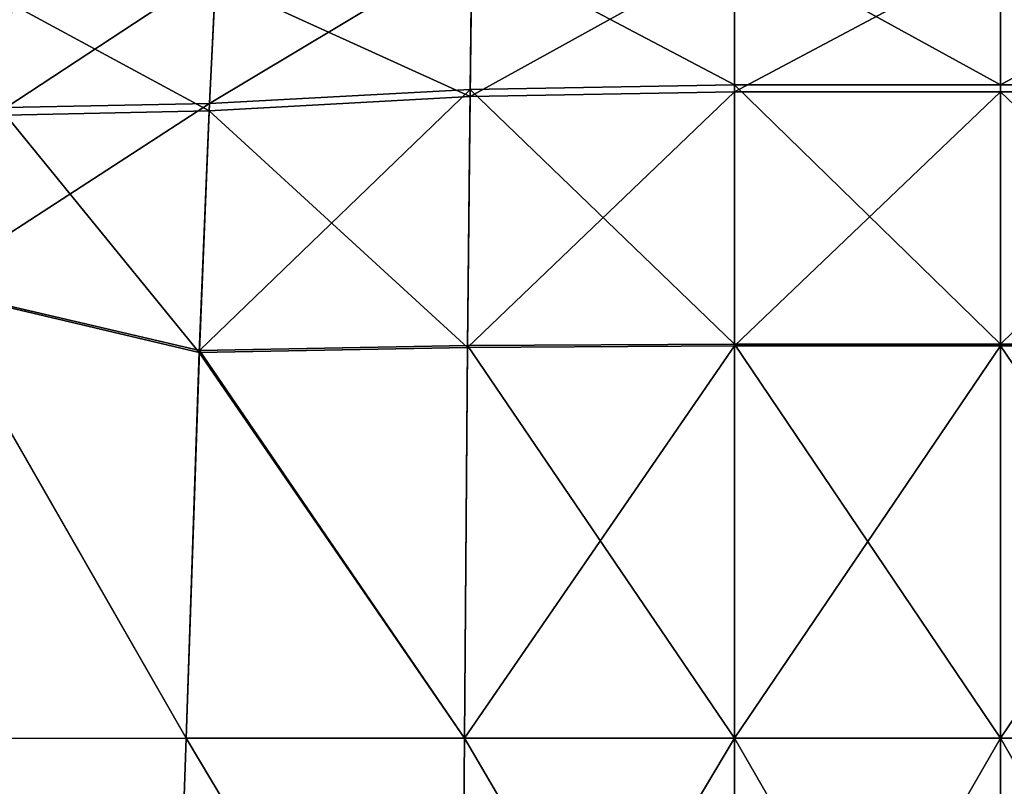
# Model space of a CAD drawing. Header units: millimetres. Extents: x 2387 to 13955, y -4964 to 364.
# Tile 528 of 656: x 6423 to 6661, y -3082 to -2897. Entities that reach past the tile are written whole.
import ezdxf

# ---------------------------------------------------------------- set-up
doc = ezdxf.new("R2010")
doc.units = ezdxf.units.MM
doc.header["$MEASUREMENT"] = 0
doc.layers.add('Predefinito', color=7, linetype='Continuous', true_color=0x000000)

msp = doc.modelspace()

# ---------------------------------------------------------------- linework, layer by layer
at = {"layer": 'Predefinito'}
for points in [[(6531.91, -2879.18, 293.5), (6595.43, -2877.34, 293.5), (6595.43, -2912.66, 293.4)], [(6659.79, -2912.66, 293.4), (6595.43, -2912.66, 293.4), (6595.43, -2877.34, 293.5)], [(6595.43, -2877.34, 293.5), (6659.79, -2877.34, 293.5), (6659.79, -2912.66, 293.4)], [(6724.15, -2877.34, 293.5), (6724.15, -2912.66, 293.4), (6659.79, -2912.66, 293.4)], [(6659.79, -2912.66, 293.4), (6659.79, -2877.34, 293.5), (6724.15, -2877.34, 293.5)], [(6468.46, -2917.23, 293.4), (6470.05, -2884.69, 293.5), (6531.91, -2879.18, 293.5)], [(6531.91, -2879.18, 293.5), (6531.51, -2913.8, 293.4), (6468.46, -2917.23, 293.4)], [(6531.49, -2915.53, 441.97), (6595.43, -2914.38, 441.97), (6595.43, -2880.12, 437.35)], [(6595.43, -2880.12, 437.35), (6531.87, -2881.95, 437.35), (6531.49, -2915.53, 441.97)], [(6595.43, -2912.66, 293.4), (6531.51, -2913.8, 293.4), (6531.91, -2879.18, 293.5)], [(6595.43, -2914.38, 441.97), (6659.79, -2914.38, 441.97), (6659.79, -2880.12, 437.35)], [(6659.79, -2880.12, 437.35), (6595.43, -2880.12, 437.35), (6595.43, -2914.38, 441.97)], [(6724.15, -2914.38, 441.97), (6724.15, -2880.12, 437.35), (6659.79, -2880.12, 437.35)], [(6659.79, -2880.12, 437.35), (6659.79, -2914.38, 441.97), (6724.15, -2914.38, 441.97)], [(6531.49, -2915.53, 441.97), (6531.87, -2881.95, 437.35), (6469.9, -2887.46, 437.35)], [(6470.05, -2884.69, 293.5), (6468.46, -2917.23, 293.4), (6419.28, -2918.16, 293.4)], [(6419.28, -2918.16, 293.4), (6420.81, -2890.42, 293.5), (6470.05, -2884.69, 293.5)], [(6468.37, -2918.95, 441.97), (6469.9, -2887.46, 437.35), (6420.7, -2893.21, 437.24)], [(6469.9, -2887.46, 437.35), (6468.37, -2918.95, 441.97), (6531.49, -2915.53, 441.97)], [(6420.7, -2893.21, 437.24), (6419.23, -2920, 441.54), (6468.37, -2918.95, 441.97)], [(6466.01, -2976.97, 293.4), (6468.46, -2917.23, 293.4), (6531.51, -2913.8, 293.4)], [(6531.51, -2913.8, 293.4), (6530.9, -2975.78, 293.4), (6466.01, -2976.97, 293.4)], [(6595.43, -2914.38, 441.97), (6531.49, -2915.53, 441.97), (6530.89, -2976.21, 447.23)], [(6530.89, -2976.21, 447.23), (6595.43, -2975.81, 447.23), (6595.43, -2914.38, 441.97)], [(6595.43, -2975.38, 293.4), (6530.9, -2975.78, 293.4), (6531.51, -2913.8, 293.4)], [(6531.51, -2913.8, 293.4), (6595.43, -2912.66, 293.4), (6595.43, -2975.38, 293.4)], [(6595.43, -2912.66, 293.4), (6659.79, -2912.66, 293.4), (6659.79, -2975.38, 293.4)], [(6659.79, -2975.38, 293.4), (6595.43, -2975.38, 293.4), (6595.43, -2912.66, 293.4)], [(6659.79, -2914.38, 441.97), (6595.43, -2914.38, 441.97), (6595.43, -2975.81, 447.23)], [(6595.43, -2975.81, 447.23), (6659.79, -2975.81, 447.23), (6659.79, -2914.38, 441.97)], [(6724.15, -2912.66, 293.4), (6724.15, -2975.38, 293.4), (6659.79, -2975.38, 293.4)], [(6659.79, -2975.38, 293.4), (6659.79, -2912.66, 293.4), (6724.15, -2912.66, 293.4)], [(6724.15, -2975.81, 447.23), (6724.15, -2914.38, 441.97), (6659.79, -2914.38, 441.97)], [(6659.79, -2914.38, 441.97), (6659.79, -2975.81, 447.23), (6724.15, -2975.81, 447.23)], [(6530.89, -2976.21, 447.23), (6531.49, -2915.53, 441.97), (6468.37, -2918.95, 441.97)], [(6468.46, -2917.23, 293.4), (6466.01, -2976.97, 293.4), (6400.11, -2961.57, 293.4)], [(6400.11, -2961.57, 293.4), (6419.28, -2918.16, 293.4), (6468.46, -2917.23, 293.4)], [(6465.99, -2977.4, 447.23), (6468.37, -2918.95, 441.97), (6419.23, -2920, 441.54)], [(6468.37, -2918.95, 441.97), (6465.99, -2977.4, 447.23), (6530.89, -2976.21, 447.23)], [(6419.23, -2920, 441.54), (6400.44, -2961.95, 445.69), (6465.99, -2977.4, 447.23)], [(6462.8, -3070.71, 293.4), (6404.4, -3070.81, 293.4), (6400.11, -2961.57, 293.4)], [(6400.11, -2961.57, 293.4), (6466.01, -2976.97, 293.4), (6462.8, -3070.71, 293.4)], [(6462.8, -3070.71, 452.75), (6465.99, -2977.4, 447.23), (6400.44, -2961.95, 445.69)], [(6400.44, -2961.95, 445.69), (6404.82, -3070.77, 450.76), (6462.8, -3070.71, 452.75)], [(6530.1, -3070.69, 452.75), (6530.89, -2976.21, 447.23), (6465.99, -2977.4, 447.23)], [(6466.01, -2976.97, 293.4), (6530.9, -2975.78, 293.4), (6530.1, -3070.69, 293.4)], [(6595.43, -3070.68, 293.4), (6530.1, -3070.69, 293.4), (6530.9, -2975.78, 293.4)], [(6530.1, -3070.69, 452.75), (6595.43, -3070.68, 452.75), (6595.43, -2975.81, 447.23)], [(6595.43, -2975.81, 447.23), (6530.89, -2976.21, 447.23), (6530.1, -3070.69, 452.75)], [(6530.9, -2975.78, 293.4), (6595.43, -2975.38, 293.4), (6595.43, -3070.68, 293.4)], [(6659.79, -3070.68, 293.4), (6595.43, -3070.68, 293.4), (6595.43, -2975.38, 293.4)], [(6595.43, -2975.38, 293.4), (6659.79, -2975.38, 293.4), (6659.79, -3070.68, 293.4)], [(6595.43, -3070.68, 452.75), (6659.79, -3070.68, 452.75), (6659.79, -2975.81, 447.23)], [(6659.79, -2975.81, 447.23), (6595.43, -2975.81, 447.23), (6595.43, -3070.68, 452.75)], [(6724.15, -2975.38, 293.4), (6724.15, -3070.68, 293.4), (6659.79, -3070.68, 293.4)], [(6659.79, -3070.68, 293.4), (6659.79, -2975.38, 293.4), (6724.15, -2975.38, 293.4)], [(6724.15, -3070.68, 452.75), (6724.15, -2975.81, 447.23), (6659.79, -2975.81, 447.23)], [(6659.79, -2975.81, 447.23), (6659.79, -3070.68, 452.75), (6724.15, -3070.68, 452.75)], [(6530.1, -3070.69, 293.4), (6462.8, -3070.71, 293.4), (6466.01, -2976.97, 293.4)], [(6465.99, -2977.4, 447.23), (6462.8, -3070.71, 452.75), (6530.1, -3070.69, 452.75)], [(6459.06, -3180.7, 293.4), (6398.71, -3179.86, 293.4), (6404.4, -3070.81, 293.4)], [(6404.82, -3070.77, 450.76), (6399.13, -3179.78, 453.23), (6459.06, -3180.7, 455.57)], [(6404.4, -3070.81, 293.4), (6462.8, -3070.71, 293.4), (6459.06, -3180.7, 293.4)], [(6459.06, -3180.7, 455.57), (6462.8, -3070.71, 452.75), (6404.82, -3070.77, 450.76)], [(6462.8, -3070.71, 452.75), (6459.06, -3180.7, 455.57), (6529.16, -3181.87, 455.57)], [(6529.16, -3181.87, 293.4), (6459.06, -3180.7, 293.4), (6462.8, -3070.71, 293.4)], [(6529.16, -3181.87, 455.57), (6530.1, -3070.69, 452.75), (6462.8, -3070.71, 452.75)], [(6462.8, -3070.71, 293.4), (6530.1, -3070.69, 293.4), (6529.16, -3181.87, 293.4)], [(6595.43, -3070.68, 452.75), (6530.1, -3070.69, 452.75), (6529.16, -3181.87, 455.57)], [(6529.16, -3181.87, 455.57), (6595.43, -3182.26, 455.57), (6595.43, -3070.68, 452.75)], [(6595.43, -3182.26, 293.4), (6529.16, -3181.87, 293.4), (6530.1, -3070.69, 293.4)], [(6530.1, -3070.69, 293.4), (6595.43, -3070.68, 293.4), (6595.43, -3182.26, 293.4)], [(6595.43, -3070.68, 293.4), (6659.79, -3070.68, 293.4), (6659.79, -3182.26, 293.4)], [(6659.79, -3182.26, 293.4), (6595.43, -3182.26, 293.4), (6595.43, -3070.68, 293.4)], [(6659.79, -3070.68, 452.75), (6595.43, -3070.68, 452.75), (6595.43, -3182.26, 455.57)], [(6595.43, -3182.26, 455.57), (6659.79, -3182.26, 455.57), (6659.79, -3070.68, 452.75)], [(6724.15, -3070.68, 293.4), (6724.15, -3182.26, 293.4), (6659.79, -3182.26, 293.4)], [(6659.79, -3182.26, 293.4), (6659.79, -3070.68, 293.4), (6724.15, -3070.68, 293.4)], [(6724.15, -3182.26, 455.57), (6724.15, -3070.68, 452.75), (6659.79, -3070.68, 452.75)], [(6659.79, -3070.68, 452.75), (6659.79, -3182.26, 455.57), (6724.15, -3182.26, 455.57)]]:
    msp.add_3dface(points, dxfattribs=at)

doc.saveas('drawing.dxf')
